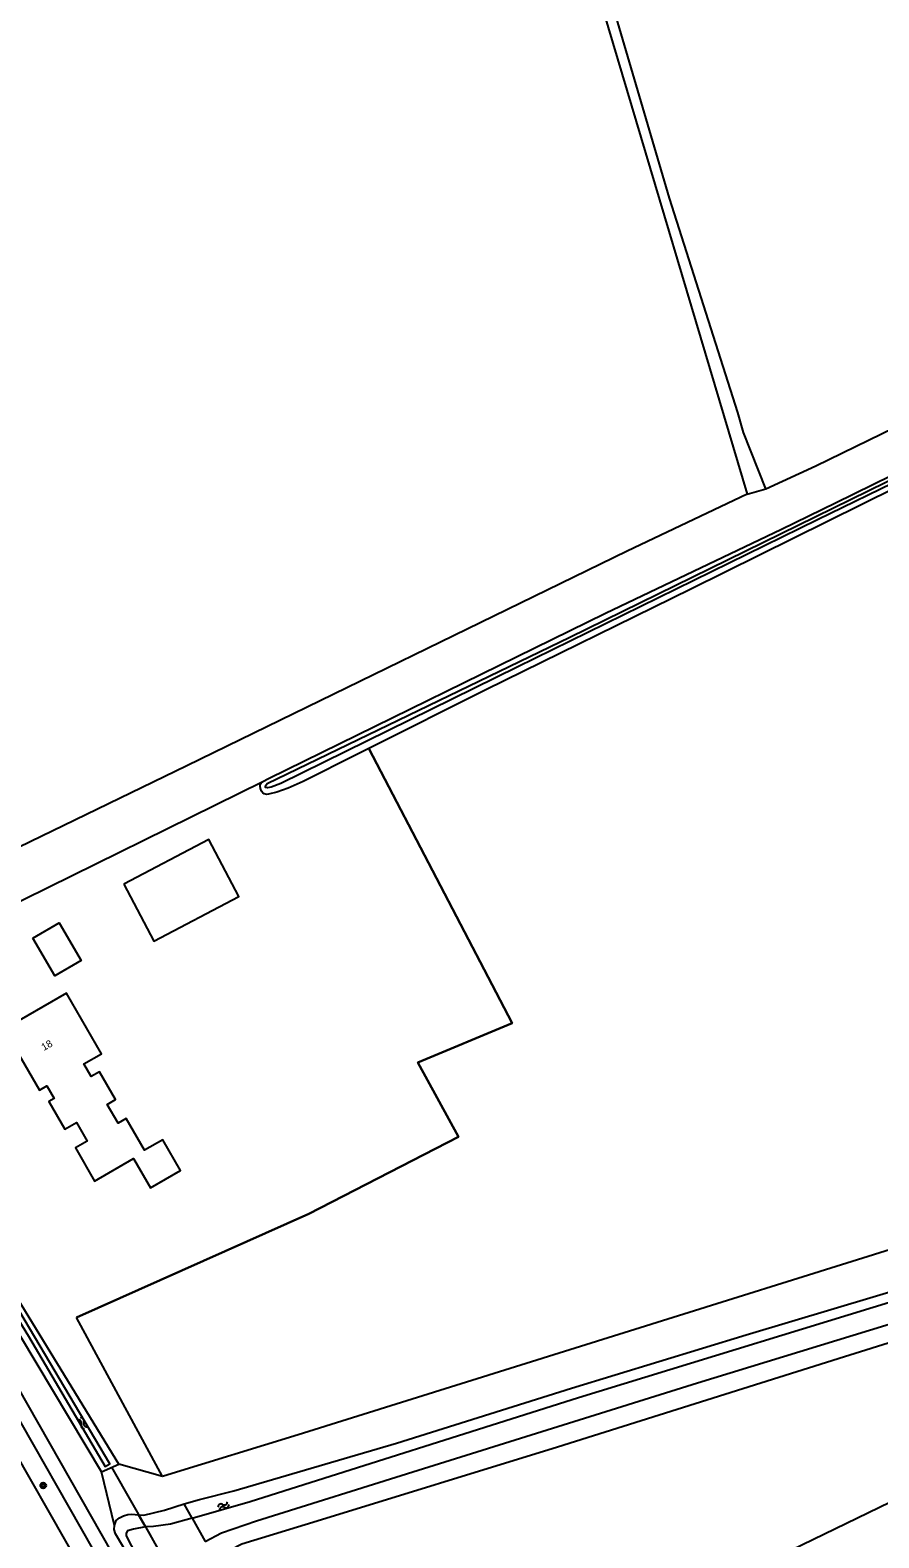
# Model space of a CAD drawing. Extents: x 134297 to 137000, y 403500 to 406000.
# Drawn here: x 136760.9 to 136877.4, y 403701.3 to 403908.2 of the extents above; entities that cross this region are included whole.
import ezdxf

# ---------------------------------------------------------------- set-up
doc = ezdxf.new("R2010")
doc.units = 0
for name, color, linetype in [('gg-afsc-lijn draadraster', 7, 'Continuous'), ('gg-anno-huisnummerreeks BGT', 7, 'Continuous'), ('gg-bbg-bijgebouw', 7, 'Continuous'), ('gg-bbg-gedigitaliseerde bijgebouw', 7, 'Continuous'), ('gg-bbg-hoofdgebouw', 7, 'Continuous'), ('gg-knt-bronhoudergrens', 7, 'Continuous'), ('gg-knt-verharding', 7, 'Continuous'), ('gg-kntw-bovenkant insteek waterloop', 7, 'Continuous'), ('gg-kntw-waterlijn', 7, 'Continuous'), ('gg-kwrk-duiker nz buis', 7, 'Continuous'), ('gt-grn-vlakafsluiter', 7, 'Continuous'), ('gt-symb-boom', 7, 'Continuous'), ('gt-symb-watersymbool', 7, 'Continuous')]:
    doc.layers.add(name, color=color, linetype=linetype)

# ---------------------------------------------------------------- blocks, each defined once
blk = doc.blocks.new('gt0-WA')
at = {"layer": 'gt-symb-watersymbool'}
for centre, start, end in [((-0.32, 0.02), 28.0725, 151.9275), ((0.43, 0.42), 208.0725, 331.9275), ((-0.32, -0.43), 28.0725, 151.9275), ((0.43, -0.03), 208.0725, 331.9275)]:
    blk.add_arc(centre, 0.425, start, end, dxfattribs=at)
blk = doc.blocks.new('gt0-BOOM')
at = {"layer": 'gt-symb-boom'}
for radius in [0.4, 0.2]:
    blk.add_circle((0, 0), radius, dxfattribs=at)

msp = doc.modelspace()

# ---------------------------------------------------------------- linework, layer by layer
at = {"layer": 'gg-afsc-lijn draadraster'}
msp.add_lwpolyline([(136767.25, 403731.55), (136799.16, 403745.77), (136819.7, 403756.3), (136814.11, 403766.5), (136827.07, 403771.93), (136807.4, 403809.62)], dxfattribs=at)
at = {"layer": 'gg-bbg-bijgebouw'}
msp.add_lwpolyline([(136761.29, 403783.59), (136764.9, 403785.69), (136767.91, 403780.51), (136764.3, 403778.41), (136761.29, 403783.59)], dxfattribs=at)
at = {"layer": 'gg-bbg-gedigitaliseerde bijgebouw'}
msp.add_lwpolyline([(136773.78, 403791), (136777.87, 403783.19), (136789.54, 403789.3), (136785.45, 403797.11), (136773.78, 403791)], dxfattribs=at)
at = {"layer": 'gg-bbg-hoofdgebouw'}
msp.add_lwpolyline([(136757.34, 403771.09), (136762.17, 403762.72), (136763.18, 403763.3), (136764.18, 403761.56), (136763.47, 403761.15), (136765.67, 403757.36), (136767.28, 403758.27), (136768.73, 403755.73), (136767.12, 403754.8), (136769.75, 403750.25), (136775.11, 403753.35), (136777.43, 403749.34), (136781.54, 403751.72), (136779.11, 403755.93), (136776.62, 403754.48), (136774.09, 403758.85), (136772.97, 403758.2), (136771.48, 403760.78), (136772.6, 403761.43), (136770.4, 403765.23), (136769.27, 403764.58), (136768.27, 403766.32), (136770.7, 403767.72), (136765.89, 403776.04), (136757.34, 403771.09)], dxfattribs=at)
at = {"layer": 'gg-knt-bronhoudergrens'}
for p, q in [((136792.85, 403805.05), (136756.81, 403787.3)), ((136779.07, 403709.71), (136767.25, 403731.55)), ((136779.79, 403709.93), (136779.07, 403709.71))]:
    msp.add_line(p, q, dxfattribs=at)
for points in [[(136861.9, 403845.24), (136868.77, 403848.41), (136922.96, 403874.76), (136969.95, 403897.31), (136993.34, 403908.74)], [(136859.35, 403844.51), (136842.84, 403836.67), (136782.41, 403807.25), (136730.09, 403781.89)], [(136807.4, 403809.62), (136827.07, 403771.93), (136814.11, 403766.5), (136819.7, 403756.3), (136799.16, 403745.77), (136767.25, 403731.55)], [(136804.72, 403670.25), (136922.89, 403727.53), (136948.48, 403735.49), (136972.38, 403746.38), (137000, 403761.19)], [(136925.24, 403755.32), (136797.69, 403715.45), (136779.79, 403709.93)]]:
    msp.add_lwpolyline(points, dxfattribs=at)
at = {"layer": 'gg-knt-verharding'}
for p, q in [((136730.84, 403771.71), (136776.48, 403691.56)), ((136726.83, 403768.98), (136773.23, 403687.76)), ((136729.23, 403770.34), (136774.89, 403690.26))]:
    msp.add_line(p, q, dxfattribs=at)
at = {"layer": 'gg-kntw-bovenkant insteek waterloop'}
for p, q in [((136824.97, 403959.73), (136859.35, 403844.51)), ((136859.35, 403844.51), (136861.9, 403845.24)), ((136773.06, 403711.41), (136736.85, 403770.62)), ((136770.71, 403710.36), (136773.06, 403711.41))]:
    msp.add_line(p, q, dxfattribs=at)
for points in [[(136861.9, 403845.24), (136858.85, 403852.95), (136858.05, 403855.72), (136848.67, 403885.14), (136837.02, 403924.82), (136826.32, 403960.21)], [(136982.85, 403898.09), (136881.71, 403848.31), (136871.48, 403843.27), (136864.05, 403839.64), (136839.91, 403828.13), (136793.63, 403805.46), (136792.85, 403805.05)], [(136879.81, 403845.44), (136851.6, 403831.47), (136823.45, 403817.66), (136807.4, 403809.62)], [(136807.4, 403809.62), (136805.83, 403808.84), (136798.39, 403805.09), (136796.32, 403804.17), (136794.78, 403803.62), (136793.63, 403803.35), (136793.34, 403803.29), (136793.02, 403803.38), (136792.83, 403803.54), (136792.65, 403803.77), (136792.52, 403804.14), (136792.48, 403804.44), (136792.5, 403804.66), (136792.61, 403804.83), (136792.85, 403805.05)], [(136770.71, 403710.36), (136735.2, 403769.68), (136736.85, 403770.62)], [(136782.04, 403705.96), (136784.15, 403706.54), (136788.86, 403707.75), (136811.18, 403714.29), (136835.21, 403721.82), (136859.18, 403729.14), (136882.91, 403736.25), (136902.49, 403742.56), (136917.97, 403747.15), (136926.6, 403749.91), (136929.72, 403751.15)], [(136787.94, 403699.4), (136788.35, 403699.67), (136789.97, 403700.46), (136800.3, 403703.64), (136833.32, 403713.78), (136872.7, 403726.18), (136901.79, 403735.3), (136916.15, 403739.62), (136925.98, 403742.87), (136932.43, 403745.69)], [(136772.46, 403702.98), (136772.71, 403703.68), (136773.18, 403704.04), (136773.72, 403704.32), (136774.31, 403704.48), (136774.88, 403704.53), (136775.77, 403704.47)], [(136775.77, 403704.47), (136776.49, 403704.42), (136779.33, 403705.08), (136782.04, 403705.96)], [(136780.53, 403696.09), (136779.81, 403695.85), (136778, 403695.47), (136776.36, 403695.53), (136772.6, 403701.86), (136772.43, 403702.46), (136772.46, 403702.98)]]:
    msp.add_lwpolyline(points, dxfattribs=at)
at = {"layer": 'gg-kntw-waterlijn'}
for points in [[(136881.01, 403846.82), (136869.01, 403840.97), (136827.78, 403820.76), (136795.31, 403804.81), (136793.99, 403804.28), (136793.48, 403804.2), (136793.23, 403804.26), (136793.19, 403804.48), (136793.42, 403804.82), (136835.01, 403824.89), (136880.81, 403847.35)], [(136736.37, 403768.88), (136752.13, 403742.87), (136760.69, 403728.96), (136771.19, 403711.08), (136771.85, 403711.47), (136757.42, 403735.78), (136746.08, 403754.48), (136736.96, 403769.26), (136736.37, 403768.88)], [(136783.13, 403703.99), (136791.09, 403706.28), (136836.19, 403720.54), (136885.74, 403735.73), (136922.16, 403746.96), (136927.44, 403748.74), (136930.35, 403749.84)], [(136784.92, 403700.8), (136787.19, 403701.98), (136791.98, 403703.64), (136814.18, 403710.58), (136852.51, 403722.56), (136895.25, 403735.63), (136919.74, 403743.36), (136925.65, 403745.28), (136927.75, 403746.01), (136929.62, 403746.71), (136931.53, 403747.52)], [(136776.72, 403702.8), (136775.1, 403702.48), (136774.26, 403702.27), (136774.06, 403701.96), (136774.06, 403701.56), (136775.44, 403698.94), (136776.1, 403698.12), (136776.94, 403697.69), (136777.62, 403697.64), (136778.47, 403697.78), (136779.49, 403697.91)], [(136783.13, 403703.99), (136780.18, 403703.17), (136777.82, 403702.85), (136776.72, 403702.8)]]:
    msp.add_lwpolyline(points, dxfattribs=at)
at = {"layer": 'gg-kwrk-duiker nz buis'}
msp.add_line((136772.05, 403710.99), (136777.49, 403701.55), dxfattribs=at)
at = {"layer": 'gt-grn-vlakafsluiter'}
for p, q in [((136779.07, 403709.71), (136773.06, 403711.41)), ((136772.46, 403702.98), (136770.71, 403710.36)), ((136776.72, 403702.8), (136775.77, 403704.47)), ((136783.13, 403703.99), (136782.04, 403705.96)), ((136776.72, 403702.8), (136779.49, 403697.91)), ((136783.13, 403703.99), (136784.92, 403700.8))]:
    msp.add_line(p, q, dxfattribs=at)

# ---------------------------------------------------------------- block references
at = {"layer": 'gt-symb-boom'}
msp.add_blockref('gt0-BOOM', (136762.7, 403708.48), dxfattribs=at)
at = {"layer": 'gt-symb-watersymbool'}
for p, rotation in [((136768.13, 403716.96), 126.9958977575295), ((136787.39, 403705.66), 29.744881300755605)]:
    msp.add_blockref('gt0-WA', p, dxfattribs=dict(at, rotation=rotation))

# ---------------------------------------------------------------- texts
at = {"layer": 'gg-anno-huisnummerreeks BGT'}
msp.add_text('18', height=1, rotation=29.9, dxfattribs=at).set_placement((136762.79, 403768.09))

doc.saveas('drawing.dxf')
